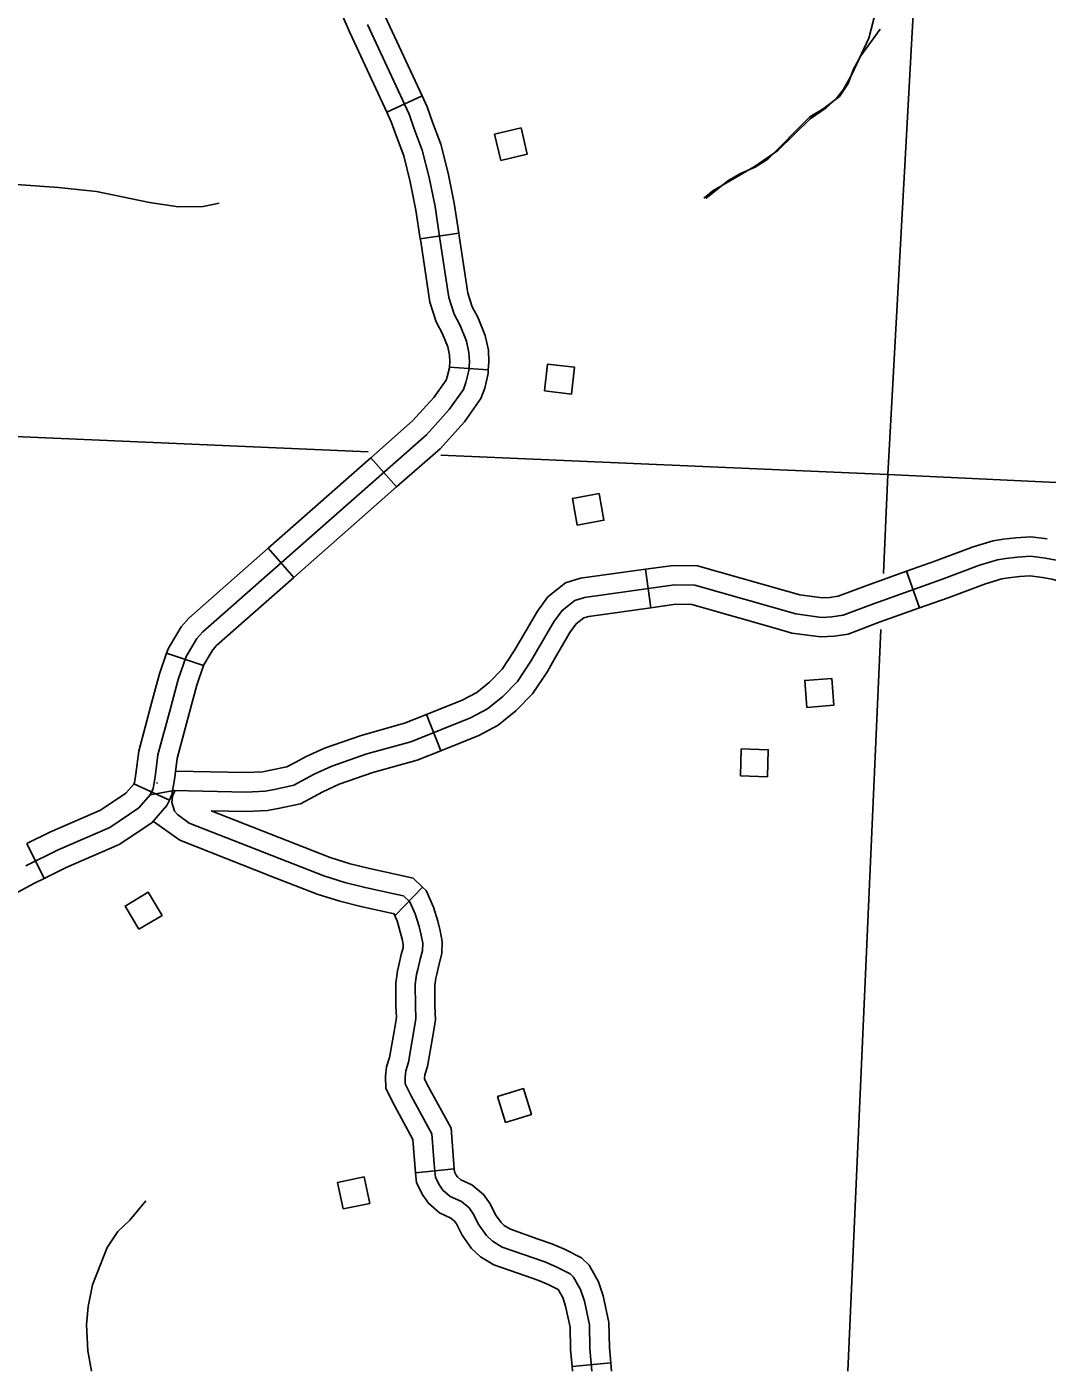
# Model space of a CAD drawing. Extents: x 653372 to 905732, y 627442 to 787275.
# Drawn here: x 839868 to 843797, y 627442 to 632620 of the extents above; entities that cross this region are included whole.
import ezdxf

# ---------------------------------------------------------------- set-up
doc = ezdxf.new("R2010")
doc.units = 0
for name, color, linetype in [('Level 32', 7, 'Continuous'), ('Level 35', 7, 'Continuous'), ('Level 45', 7, 'Continuous'), ('Level 5', 7, 'Continuous'), ('Level 56', 7, 'Continuous')]:
    doc.layers.add(name, color=color, linetype=linetype)

msp = doc.modelspace()

# ---------------------------------------------------------------- linework, layer by layer
at = {"layer": 'Level 32'}
for p, q in [((841253.9, 632290.9), (841390, 632354.1)), ((841382.9, 631803), (841531.2, 631825.6)), ((841495.2, 631309), (841644.8, 631298.5)), ((841192.6, 630960.3), (841291.8, 630847.8)), ((840796.5, 630611.2), (840895.7, 630498.6)), ((840406.1, 630207.8), (840548, 630159.2)), ((840280.2, 629704.2), (840416.4, 629641.4)), ((839867.9, 629473.6), (839934.7, 629339.2))]:
    msp.add_line(p, q, dxfattribs=at)
for points in [[(841171.9, 632834.1), (841193.4, 632786.5), (841248.1, 632659.7), (841390, 632354.1)], [(841035.2, 632772.3), (841056.2, 632725.9), (841111.2, 632598.4), (841253.9, 632290.9)], [(841179.7, 632629.1), (841340.2, 632283.1), (841359.8, 632227.4), (841390.5, 632145.5), (841416.6, 632039.7), (841439.8, 631927.5), (841458.6, 631804), (841493, 631577.2), (841513.6, 631512.8), (841536.2, 631469.7), (841560.9, 631409.1), (841570.2, 631365), (841571.8, 631329.1), (841569.5, 631296), (841558.8, 631249.8), (841548.7, 631223.6), (841494.2, 631145.4), (841406.1, 631048.5), (840545.2, 630289.7), (840522.9, 630264), (840509.7, 630242.1), (840480.9, 630194.8), (840450.4, 630105.4), (840420.5, 629994.7), (840372.6, 629815.5), (840362.1, 629731.5), (840354.3, 629685.9), (840343, 629661.4), (840298.8, 629611.2), (840187, 629536.2), (839987.9, 629449.5), (839863.3, 629387.5)], [(841390, 632354.1), (841409.8, 632311.4), (841430.3, 632253), (841462.3, 632167.7), (841489.7, 632056.3), (841513.6, 631940.7), (841531.2, 631825.6)], [(841253.9, 632290.9), (841270.7, 632254.8), (841289.3, 632201.8), (841318.8, 632123.3), (841343.4, 632023.2), (841365.9, 631914.2), (841382.9, 631803)], [(841531.2, 631825.6), (841532.8, 631815.3), (841566.2, 631594.4), (841583, 631541.9), (841604.3, 631501.3), (841632.9, 631431.2), (841644.9, 631374.5), (841646.9, 631328.1), (841644.8, 631298.5)], [(841382.9, 631803), (841384.5, 631792.8), (841419.7, 631560), (841444.1, 631483.8), (841468.1, 631438), (841488.9, 631387), (841495.6, 631355.6), (841496.7, 631330.1), (841495.2, 631309)], [(841495.2, 631309), (841495.1, 631307.1), (841486.9, 631271.8), (841482, 631259), (841435.4, 631192.3), (841353.4, 631102), (841192.6, 630960.3)], [(841644.8, 631298.5), (841643.9, 631284.8), (841630.7, 631227.8), (841615.5, 631188.1), (841552.9, 631098.5), (841458.8, 630995), (841291.8, 630847.8)], [(841192.6, 630960.3), (840796.5, 630611.2)], [(841291.8, 630847.8), (840895.7, 630498.6)], [(840796.5, 630611.2), (840491.8, 630342.6), (840462.1, 630308.3), (840445.5, 630281.1), (840412.6, 630226.7), (840406.1, 630207.8)], [(840895.7, 630498.6), (840598.6, 630236.8), (840583.7, 630219.6), (840573.8, 630203.2), (840549.3, 630162.8), (840548, 630159.2)], [(840406.1, 630207.8), (840378.6, 630127.3), (840348, 630014.2), (840298.8, 629829.9), (840287.9, 629742.4), (840282.1, 629708.3), (840280.2, 629704.2)], [(840548, 630159.2), (840522.1, 630083.5), (840492.9, 629975.3), (840446.4, 629801.1), (840436.3, 629720.5), (840426.6, 629663.5), (840416.4, 629641.4)], [(840280.2, 629704.2), (840279.5, 629702.8), (840248.9, 629668), (840150.8, 629602.2), (839956.2, 629517.5), (839867.9, 629473.6)], [(840416.4, 629641.4), (840406.6, 629620.1), (840348.6, 629554.3), (840223.2, 629470.1), (840019.6, 629381.5), (839934.7, 629339.2)], [(839934.7, 629339.2), (839897.5, 629320.7), (839833.6, 629287.1), (839788, 629259.2), (839636.7, 629160), (839504.7, 629059.7)]]:
    msp.add_lwpolyline(points, dxfattribs=at)
at = {"layer": 'Level 35'}
for points in [[(843618.5, 633753.8), (843555.9, 633704.8), (843510.7, 633681.4), (843478.3, 633653.9), (843458.5, 633595.2), (843465.2, 633519.1), (843453.2, 633453.2), (843423.4, 633392.7), (843387.7, 633340.2), (843315.5, 633253.3), (843289.8, 633206.6), (843232.5, 633048.5), (843109.5, 632576.2), (843044.5, 632436.1), (843011.6, 632377.6), (842984.2, 632343), (842945.8, 632308.6), (842884.2, 632265.5), (842759.7, 632144.4), (842672, 632083.7), (842508.9, 631988.1), (842474.6, 631959.6)], [(843153.5, 632610.9), (843079.4, 632508.8), (843050.8, 632457.2), (843030.1, 632401.4), (842997.5, 632351.8), (842934, 632304.7), (842882.7, 632273.3), (842721, 632110.4), (842671.7, 632079.1), (842615.5, 632055.8), (842567.2, 632027.4), (842482.5, 631958.5)], [(839513.1, 632002), (839566.3, 631997.8), (839737.1, 632019.2), (839989.1, 632001.3), (840135.5, 631986.1), (840340.3, 631943), (840451.7, 631927.3), (840546.4, 631927.9), (840608.5, 631940.9)], [(840325.7, 628097.8), (840263.8, 628023.6), (840218.4, 627979.2), (840176.6, 627917.7), (840119.9, 627774.5), (840103.8, 627690.6), (840096.9, 627619.7), (840102.6, 627519.6), (840116.2, 627441.6)]]:
    msp.add_lwpolyline(points, dxfattribs=at)
at = {"layer": 'Level 45'}
for p, q in [((842249.5, 630530.6), (842270.3, 630382.1)), ((843255.4, 630522.8), (843305.6, 630381.5)), ((841406.1, 629970.5), (841461.9, 629831.3)), ((841391.1, 629306.3), (841287.7, 629197.6)), ((841513.6, 628220.7), (841364.4, 628205.8)), ((842116.4, 627473), (841967, 627459.5))]:
    msp.add_line(p, q, dxfattribs=at)
for points in [[(843796.5, 630648.2), (843734.2, 630655.7), (843676.1, 630652.1), (843627.3, 630646.3), (843588.3, 630640.2), (843511.7, 630617.1), (843364.4, 630561.6), (843255.4, 630522.8)], [(843831.8, 630565.8), (843789.8, 630573.4), (843732, 630580.4), (843682.9, 630577.4), (843637.5, 630572), (843605, 630566.9), (843535.8, 630546), (843390.2, 630491.2), (843128.2, 630398), (843011, 630354), (842968, 630347.5), (842928, 630345.1), (842828.5, 630358.4), (842439.9, 630469.6), (842362.1, 630470.6), (842015.3, 630422.2), (841977.3, 630410.7), (841928.9, 630372.3), (841896.4, 630327.8), (841808.6, 630176.9), (841756.7, 630098.5), (841700, 630040.3), (841641.6, 629993), (841576.2, 629957.9), (841346.6, 629865.9), (841177.4, 629819.1), (841042.1, 629771.9), (840973.9, 629740.8), (840895.5, 629698.2), (840821.3, 629682.5), (840785.2, 629675.6), (840712.1, 629672.5), (840434.4, 629677.9), (840343, 629661.4)], [(842249.5, 630530.6), (841999.2, 630495.7), (841941.9, 630478.4), (841874.3, 630424.8), (841833.5, 630368.8), (841769, 630258)], [(842794.1, 630446.2), (842450.9, 630544.4), (842357.4, 630545.7), (842249.5, 630530.6)], [(843255.4, 630522.8), (843102.4, 630468.5), (842992, 630427), (842960.1, 630422.2), (842930.7, 630420.4), (842843.8, 630432), (842794.1, 630446.2)], [(843778.4, 630499.3), (843729.8, 630505.2), (843689.7, 630502.7), (843647.7, 630497.7), (843621.7, 630493.6), (843559.9, 630474.9), (843416, 630420.7), (843305.6, 630381.5)], [(844294.4, 630384), (844227.1, 630390.1), (844121.1, 630404.6), (843814.6, 630492.6), (843778.5, 630499.2), (843778.4, 630499.3)], [(842270.3, 630382.1), (842031.5, 630348.7), (842012.7, 630343.1), (841983.5, 630319.9), (841959.2, 630286.7), (841898.7, 630182.5)], [(842752.9, 630302), (842428.9, 630394.7), (842366.8, 630395.5), (842270.3, 630382.1)], [(843305.6, 630381.5), (843153.9, 630327.6), (843029.9, 630281), (842975.9, 630272.9), (842925.4, 630269.7), (842813.1, 630284.8), (842752.9, 630302)], [(841769, 630258), (841744.9, 630216.5), (841698, 630145.8), (841649.4, 630095.8), (841599.9, 630055.8), (841544.4, 630025.9), (841406.1, 629970.5)], [(841898.7, 630182.5), (841872.3, 630137.3), (841815.3, 630051.3), (841750.7, 629984.7), (841683.2, 629930.3), (841608.1, 629889.8), (841461.9, 629831.3)], [(841406.1, 629970.5), (841322.6, 629937.1), (841155, 629890.8), (841014.1, 629841.6), (840940.4, 629808), (840902.9, 629787.6)], [(841461.9, 629831.3), (841370.6, 629794.7), (841199.8, 629747.5), (841070.1, 629702.2), (841007.4, 629673.6), (840974.5, 629655.8)], [(840902.9, 629787.6), (840869.3, 629769.3), (840806.5, 629756), (840776.6, 629750.3), (840711.3, 629747.5), (840440.4, 629752.8)], [(840368.1, 629704.8), (840369.7, 629708.6)], [(841436.4, 628239.3), (841427.8, 628356.1), (841349.3, 628499.2), (841324.5, 628548.7), (841324.2, 628574.2), (841327, 628598.2), (841337.4, 628632.1), (841366.2, 628798.6), (841363.8, 628849.1), (841363.6, 628931.5), (841368.7, 628969.5), (841373.3, 628988.3), (841382.4, 629028.5), (841391.4, 629061.1), (841392.3, 629090.7), (841386.6, 629121.4), (841378, 629154.3), (841363.5, 629202.6), (841342.6, 629248.9), (841318.1, 629272.2), (841287.4, 629279.3), (841170.4, 629304.5), (841092.6, 629324.1), (841011.1, 629349.2), (840493, 629553), (840447.5, 629585.6), (840436.7, 629598.7), (840426.2, 629631.9), (840428.9, 629656.2), (840438.7, 629679.3)], [(840974.5, 629655.8), (840921.7, 629627.1), (840836.1, 629609), (840793.9, 629600.9), (840713, 629597.4), (840578, 629600.1)], [(840869.2, 629485.6), (840578, 629600.1)], [(840814.3, 629346), (840456.8, 629486.6), (840355.8, 629559.1)], [(841391.1, 629306.3), (841354.9, 629340.7), (841303.7, 629352.5), (841187.4, 629377.6), (841112.8, 629396.4), (841035.8, 629420), (840869.2, 629485.6)], [(841287.7, 629197.6), (841281.2, 629203.8), (841271, 629206.1), (841153.3, 629231.5), (841072.4, 629251.9), (840986.3, 629278.3), (840814.3, 629346)], [(841429.6, 628724.9), (841441.6, 628793.9), (841438.8, 628851), (841438.6, 628926.5), (841442.5, 628955.6), (841446.3, 628971.2), (841455.2, 629010.3), (841466.1, 629049.9), (841467.5, 629096.5), (841459.8, 629137.7), (841450.2, 629174.6), (841433.9, 629228.9), (841404.9, 629293.1), (841391.1, 629306.3)], [(841281.8, 628750.5), (841290.9, 628803.2), (841288.8, 628847.2), (841288.6, 628936.4), (841294.9, 628983.4), (841300.3, 629005.5), (841309.7, 629046.8), (841316.7, 629072.4), (841317.1, 629084.9), (841313.3, 629105.1), (841305.8, 629134.1), (841293.1, 629176.3), (841280.3, 629204.7), (841287.7, 629197.6)], [(841364.4, 628205.8), (841354.2, 628334.4), (841282.9, 628464.4), (841249.7, 628530.7), (841249.2, 628578.1), (841253.3, 628613.6), (841264.2, 628649.5), (841281.8, 628750.5)], [(841513.6, 628220.7), (841501.4, 628377.9), (841415.7, 628534.1), (841399.3, 628566.8), (841399.3, 628570.2), (841400.8, 628582.8), (841410.5, 628614.7), (841429.6, 628724.9)], [(841787.6, 627808.8), (841666.4, 627851.3), (841615, 627881.7), (841580.5, 627914.3), (841543.5, 627965.8), (841521.8, 628009.3), (841515.1, 628019.1), (841501, 628030.5), (841456.4, 628051), (841413.9, 628088.3), (841392, 628118.9), (841368.2, 628167), (841364.4, 628205.8)], [(842043.9, 627441.6), (842036.1, 627528.7), (842034.4, 627620.3), (842014.6, 627711.2), (842000, 627755.5), (841972.9, 627803.1), (841959.3, 627816.5), (841906.4, 627843.6), (841861.9, 627862.2), (841698.3, 627919.6), (841660.4, 627942), (841637.2, 627963.9), (841607.9, 628004.7), (841586.6, 628047.5), (841570.7, 628070.5), (841540.9, 628094.7), (841497.7, 628114.6), (841469.9, 628139), (841456.5, 628157.6), (841441.5, 628188), (841436.4, 628239.3)], [(841837.2, 627950.3), (841730.1, 627987.9), (841705.9, 628002.3), (841693.9, 628013.6), (841672.3, 628043.5), (841651.4, 628085.7), (841626.3, 628122), (841580.8, 628158.9), (841539, 628178.1), (841525.8, 628189.7), (841521, 628196.4), (841514.8, 628209), (841513.6, 628220.7)], [(842116.4, 627473), (842111, 627532.8), (842109.3, 627629), (842087, 627731), (842068.9, 627786.1), (842032.9, 627849.2), (842003.8, 627877.9), (841938, 627911.7), (841888.8, 627932.2), (841837.2, 627950.3)], [(841967, 627459.5), (841961.1, 627524.7), (841959.6, 627611.5), (841942.1, 627691.4), (841931.1, 627724.9), (841913.6, 627755.6), (841874.8, 627775.5), (841835, 627792.1), (841787.6, 627808.8)], [(842119.2, 627441.6), (842116.4, 627473)], [(841968.6, 627441.6), (841967, 627459.5)]]:
    msp.add_lwpolyline(points, dxfattribs=at)
at = {"layer": 'Level 5'}
for points in [[(843183.1, 630896.1), (843472.6, 636147.4)], [(837931, 631123.8), (841181.8, 630982.9)], [(841461.9, 630970.7), (843183.1, 630896.1)], [(843166.1, 630514.7), (843183.1, 630896.1)], [(843183.1, 630896.1), (846048.8, 630760.1)], [(843029.2, 627441.6), (843156.5, 630298.6)]]:
    msp.add_lwpolyline(points, dxfattribs=at)
at = {"layer": 'Level 56'}
for points in [[(841693.3, 632105.4), (841669.1, 632206.6), (841770.7, 632230.9), (841794.9, 632129.7)], [(841861.2, 631217.5), (841872.9, 631320.9), (841976.7, 631309.1), (841964.9, 631205.7)], [(841987.1, 630701), (841968.6, 630803.4), (842071.3, 630822), (842089.8, 630719.5)], [(842871, 629998.5), (842863.1, 630102.3), (842967.2, 630110.2), (842975.1, 630006.4)], [(842615.4, 629734.3), (842618.5, 629838.3), (842722.9, 629835.2), (842719.8, 629731.2)], [(840299, 629143.7), (840245.7, 629233.1), (840335.3, 629286.6), (840388.7, 629197.2)], [(841711.1, 628399.6), (841680.4, 628499), (841780.2, 628529.8), (841810.9, 628430.3)], [(841085.7, 628066.6), (841064.5, 628168.6), (841166.8, 628189.8), (841187.9, 628087.8)]]:
    msp.add_lwpolyline(points, close=True, dxfattribs=at)

doc.saveas('drawing.dxf')
